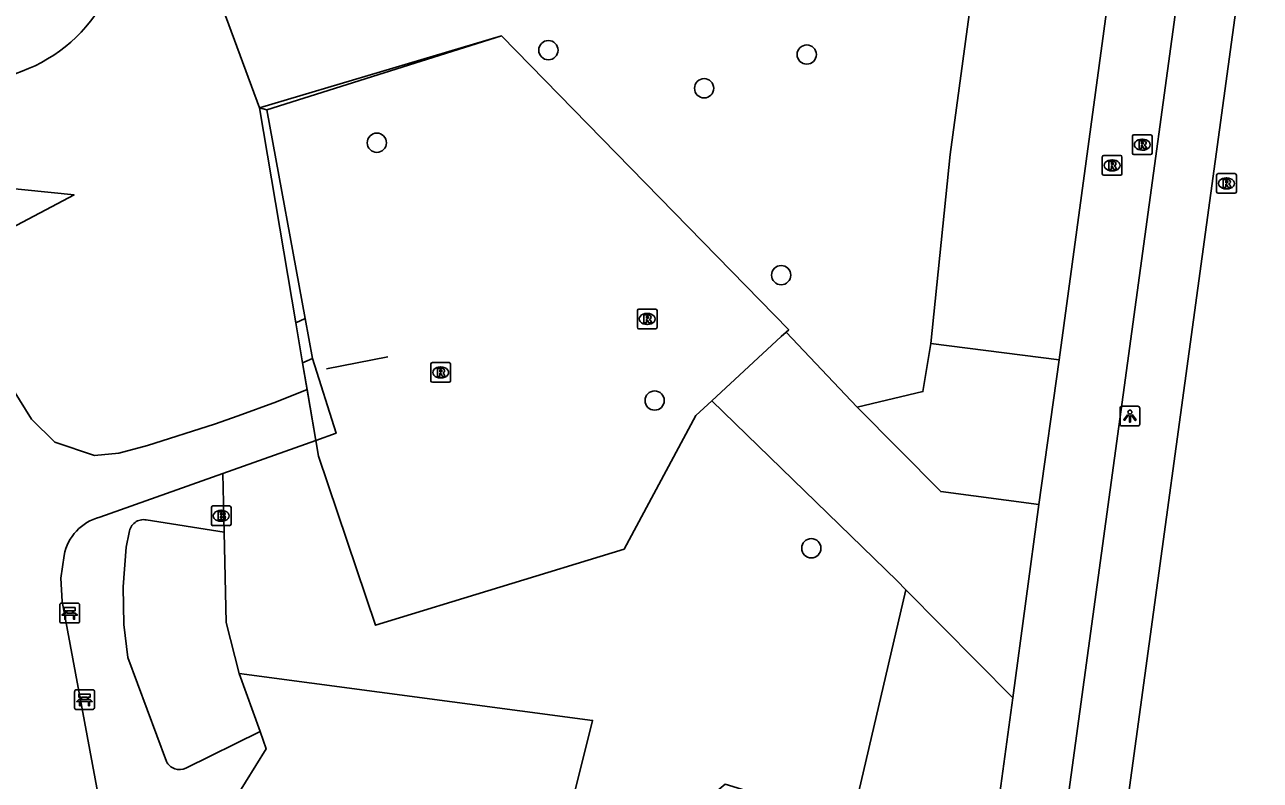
# Model space of a CAD drawing. Extents: x 161402 to 161933, y 381650 to 382313.
# Drawn here: x 161707.3 to 161770, y 382001.8 to 382040.1 of the extents above; entities that cross this region are included whole.
import ezdxf

# ---------------------------------------------------------------- set-up
doc = ezdxf.new("R2010")
doc.units = 0
for name, color, linetype in [('IMGEO_Bank', 7, 'Continuous'), ('IMGEO_Boom', 7, 'Continuous'), ('IMGEO_Brandkraan', 7, 'Continuous'), ('IMGEO_Groenvoorziening', 7, 'Continuous'), ('IMGEO_Hek', 7, 'Continuous'), ('IMGEO_Lichtpunt', 7, 'Continuous'), ('IMGEO_Lijnafwatering', 7, 'Continuous'), ('IMGEO_Loofbos', 7, 'Continuous'), ('IMGEO_Rijbaan_lokaal_open', 7, 'Continuous'), ('IMGEO_Rioolput', 7, 'Continuous'), ('IMGEO_Voetpad_gesloten', 7, 'Continuous'), ('IMGEO_Voetpad_halfverhard', 7, 'Continuous'), ('IMGEO_Voetpad_open', 7, 'Continuous')]:
    doc.layers.add(name, color=color, linetype=linetype)

msp = doc.modelspace()

# ---------------------------------------------------------------- linework, layer by layer
at = {"layer": 'IMGEO_Bank'}
for p, q in [((161709.075, 382009.835), (161709.075, 382010.676)), ((161709.075, 382010.676), (161709.075, 382009.835)), ((161709.15, 382010.76), (161709.991, 382010.76)), ((161709.991, 382010.76), (161709.15, 382010.76)), ((161710.075, 382010.685), (161710.075, 382009.844)), ((161710.075, 382009.844), (161710.075, 382010.685)), ((161709.772, 382010.158), (161709.379, 382010.158)), ((161709.384, 382010.266), (161709.384, 382010.372)), ((161709.428, 382010.372), (161709.428, 382010.266)), ((161709.716, 382010.378), (161709.434, 382010.378)), ((161709.434, 382010.26), (161709.716, 382010.26)), ((161709.722, 382010.266), (161709.722, 382010.372)), ((161709.766, 382010.372), (161709.766, 382010.266)), ((161710, 382009.76), (161709.159, 382009.76)), ((161709.159, 382009.76), (161710, 382009.76)), ((161709.83, 382005.447), (161709.83, 382006.288)), ((161709.83, 382006.288), (161709.83, 382005.447)), ((161709.905, 382006.372), (161710.746, 382006.372)), ((161710.746, 382006.372), (161709.905, 382006.372)), ((161710.83, 382006.297), (161710.83, 382005.456)), ((161710.83, 382005.456), (161710.83, 382006.297)), ((161710.527, 382005.77), (161710.134, 382005.77)), ((161710.139, 382005.878), (161710.139, 382005.984)), ((161710.183, 382005.984), (161710.183, 382005.878)), ((161710.471, 382005.99), (161710.189, 382005.99)), ((161710.189, 382005.872), (161710.471, 382005.872)), ((161710.477, 382005.878), (161710.477, 382005.984)), ((161710.521, 382005.984), (161710.521, 382005.878)), ((161710.755, 382005.372), (161709.914, 382005.372)), ((161709.914, 382005.372), (161710.755, 382005.372))]:
    msp.add_line(p, q, dxfattribs=at)
for points in [[(161709.322, 382010.158), (161709.18, 382010.158), (161709.292, 382010.26), (161709.378, 382010.26)], [(161709.378, 382010.378), (161709.292, 382010.378), (161709.292, 382010.539), (161709.855, 382010.539), (161709.855, 382010.378), (161709.772, 382010.378)], [(161709.372, 382010.151), (161709.372, 382009.944), (161709.329, 382009.944), (161709.329, 382010.151)], [(161709.772, 382010.26), (161709.855, 382010.26), (161709.967, 382010.158), (161709.828, 382010.158)], [(161709.822, 382010.151), (161709.822, 382009.944), (161709.778, 382009.944), (161709.778, 382010.151)], [(161710.077, 382005.77), (161709.935, 382005.77), (161710.047, 382005.872), (161710.133, 382005.872)], [(161710.133, 382005.99), (161710.047, 382005.99), (161710.047, 382006.151), (161710.61, 382006.151), (161710.61, 382005.99), (161710.527, 382005.99)], [(161710.127, 382005.763), (161710.127, 382005.556), (161710.084, 382005.556), (161710.084, 382005.763)], [(161710.527, 382005.872), (161710.61, 382005.872), (161710.722, 382005.77), (161710.583, 382005.77)], [(161710.577, 382005.763), (161710.577, 382005.556), (161710.533, 382005.556), (161710.533, 382005.763)]]:
    msp.add_lwpolyline(points, dxfattribs=at)
for centre, radius, start, end in [((161709.153, 382010.682), 0.0779, 92.4484, 184.28452), ((161709.153, 382010.682), 0.0779, 92.4484, 184.28452), ((161709.997, 382010.682), 0.0779, 2.4484, 94.28452), ((161709.997, 382010.682), 0.0779, 2.4484, 94.28452), ((161709.322, 382010.151), 0.00671, 2.89567, 87.10433), ((161709.379, 382010.151), 0.00671, 92.89567, 177.10433), ((161709.377, 382010.371), 0.00671, 2.89567, 87.10433), ((161709.377, 382010.267), 0.00671, 272.89567, 357.10433), ((161709.434, 382010.371), 0.00671, 92.89567, 177.10433), ((161709.434, 382010.267), 0.00671, 182.89567, 267.10433), ((161709.716, 382010.371), 0.00671, 2.89567, 87.10433), ((161709.716, 382010.267), 0.00671, 272.89567, 357.10433), ((161709.773, 382010.371), 0.00671, 92.89567, 177.10433), ((161709.773, 382010.267), 0.00671, 182.89567, 267.10433), ((161709.771, 382010.151), 0.00671, 2.89567, 87.10433), ((161709.828, 382010.151), 0.00671, 92.89567, 177.10433), ((161709.153, 382009.838), 0.0779, 182.4484, 274.28452), ((161709.153, 382009.838), 0.0779, 182.4484, 274.28452), ((161709.997, 382009.838), 0.0779, 272.4484, 4.28452), ((161709.997, 382009.838), 0.0779, 272.4484, 4.28452), ((161709.908, 382006.294), 0.0779, 92.4484, 184.28452), ((161709.908, 382006.294), 0.0779, 92.4484, 184.28452), ((161710.752, 382006.294), 0.0779, 2.4484, 94.28452), ((161710.752, 382006.294), 0.0779, 2.4484, 94.28452), ((161710.077, 382005.763), 0.00671, 2.89567, 87.10433), ((161710.134, 382005.763), 0.00671, 92.89567, 177.10433), ((161710.132, 382005.983), 0.00671, 2.89567, 87.10433), ((161710.132, 382005.879), 0.00671, 272.89567, 357.10433), ((161710.189, 382005.983), 0.00671, 92.89567, 177.10433), ((161710.189, 382005.879), 0.00671, 182.89567, 267.10433), ((161710.471, 382005.983), 0.00671, 2.89567, 87.10433), ((161710.471, 382005.879), 0.00671, 272.89567, 357.10433), ((161710.528, 382005.983), 0.00671, 92.89567, 177.10433), ((161710.528, 382005.879), 0.00671, 182.89567, 267.10433), ((161710.526, 382005.763), 0.00671, 2.89567, 87.10433), ((161710.583, 382005.763), 0.00671, 92.89567, 177.10433), ((161709.908, 382005.45), 0.0779, 182.4484, 274.28452), ((161709.908, 382005.45), 0.0779, 182.4484, 274.28452), ((161710.752, 382005.45), 0.0779, 272.4484, 4.28452), ((161710.752, 382005.45), 0.0779, 272.4484, 4.28452)]:
    msp.add_arc(centre, radius, start, end, dxfattribs=at)
at = {"layer": 'IMGEO_Boom'}
for centre in [(161733.873, 382038.811), (161746.986, 382038.589), (161741.776, 382036.878), (161725.165, 382034.115), (161745.687, 382027.401), (161739.265, 382021.039), (161747.217, 382013.546)]:
    msp.add_circle(centre, 0.489, dxfattribs=at)
at = {"layer": 'IMGEO_Brandkraan'}
for p, q in [((161716.842, 382015.693), (161717.694, 382015.693)), ((161716.767, 382014.767), (161716.767, 382015.619)), ((161717.255, 382015.473), (161717.28, 382015.473)), ((161717.768, 382015.619), (161717.768, 382014.767)), ((161717.694, 382014.693), (161716.842, 382014.693)), ((161717.278, 382014.913), (161717.253, 382014.913))]:
    msp.add_line(p, q, dxfattribs=at)
for points in [[(161716.842, 382015.693), (161717.694, 382015.693)], [(161716.767, 382014.767), (161716.767, 382015.619)], [(161717.115, 382015.393), (161717.115, 382014.993), (161717.328, 382014.993)], [(161717.346, 382015.393), (161717.115, 382015.393)], [(161717.294, 382015.312), (161717.24, 382015.312), (161717.24, 382015.236)], [(161717.24, 382015.236), (161717.293, 382015.236)], [(161717.302, 382015.16), (161717.24, 382015.16), (161717.24, 382015.079)], [(161717.24, 382015.079), (161717.302, 382015.079)], [(161717.768, 382015.619), (161717.768, 382014.767)], [(161717.694, 382014.693), (161716.842, 382014.693)]]:
    msp.add_lwpolyline(points, dxfattribs=at)
for centre, radius, start, end in [((161716.844, 382015.617), 0.0765, 91.55205, 178.44795), ((161716.844, 382015.617), 0.0765, 91.55205, 178.44795), ((161717.692, 382015.617), 0.0765, 1.55205, 88.44795), ((161717.692, 382015.617), 0.0765, 1.55205, 88.44795), ((161717.295, 382015.274), 0.0379, 267.82845, 90.93552), ((161717.303, 382015.119), 0.0404, 269.87594, 90.50774), ((161717.35, 382015.248), 0.145, 59.4692, 91.53667), ((161717.375, 382015.295), 0.0922, 285.51372, 58.15012), ((161717.38, 382015.103), 0.105, 301.31148, 78.98903), ((161716.844, 382014.769), 0.0765, 181.55205, 268.44795), ((161716.844, 382014.769), 0.0765, 181.55205, 268.44795), ((161717.334, 382015.244), 0.251, 268.66757, 293.53466), ((161717.692, 382014.769), 0.0765, 271.55205, 358.44795), ((161717.692, 382014.769), 0.0765, 271.55205, 358.44795)]:
    msp.add_arc(centre, radius, start, end, dxfattribs=at)
for centre, major_axis, ratio, start_param, end_param in [((161717.254, 382015.193), (-0.387, 0.002), 0.722429, 4.712389, 7.853982), ((161717.279, 382015.193), (-0.39, 0.002), 0.717154, 1.570796, 4.712389)]:
    msp.add_ellipse(centre, major_axis=major_axis, ratio=ratio, start_param=start_param, end_param=end_param, dxfattribs=at)
at = {"layer": 'IMGEO_Groenvoorziening'}
for points in [[(161719.204, 382035.879), (161721.051, 382024.982)], [(161721.536, 382025.194), (161719.579, 382035.781)], [(161703.279, 382032.134), (161709.804, 382031.472), (161706.313, 382029.629), (161704.513, 382028.679)], [(161721.051, 382024.982), (161721.536, 382025.194)], [(161721.536, 382025.194), (161721.909, 382023.174)], [(161721.395, 382022.949), (161721.051, 382024.982)], [(161742.168, 382021.033), (161741.357, 382020.287), (161737.717, 382013.493), (161725.09, 382009.642), (161722.198, 382018.211), (161722.062, 382019.014)], [(161752.007, 382011.44), (161749.264, 381999.612), (161742.845, 382001.573), (161740.844, 381999.927), (161740.748, 381996.108), (161746.467, 381993.537), (161748.45, 381991.402), (161747.827, 381985.564), (161748.917, 381980.449), (161750.906, 381973.96)], [(161718.179, 382007.189), (161736.116, 382004.816), (161734.916, 382000), (161731.339, 381985.657)]]:
    msp.add_lwpolyline(points, dxfattribs=at)
msp.add_arc((161704.291, 382045.325), 8.11, 256.68131, 340.05977, dxfattribs=at)
at = {"layer": 'IMGEO_Hek'}
for points in [[(161721.051, 382024.982), (161719.204, 382035.879), (161731.49, 382039.538)], [(161731.49, 382039.538), (161746.072, 382024.628), (161745.944, 382024.51), (161745.694, 382024.281)], [(161721.395, 382022.949), (161721.051, 382024.982)], [(161745.694, 382024.281), (161742.168, 382021.033)], [(161722.062, 382019.014), (161721.395, 382022.949)], [(161742.168, 382021.033), (161741.357, 382020.287), (161737.717, 382013.493), (161725.09, 382009.642)], [(161725.09, 382009.642), (161722.198, 382018.211), (161722.062, 382019.014)]]:
    msp.add_lwpolyline(points, dxfattribs=at)
at = {"layer": 'IMGEO_Lichtpunt'}
for p, q in [((161763.79, 382020.749), (161762.982, 382020.749)), ((161763.79, 382020.749), (161762.982, 382020.749)), ((161762.888, 382020.654), (161762.888, 382019.847)), ((161762.888, 382020.654), (161762.888, 382019.847)), ((161763.884, 382019.847), (161763.884, 382020.654)), ((161763.884, 382019.847), (161763.884, 382020.654)), ((161762.982, 382019.753), (161763.79, 382019.753)), ((161762.982, 382019.753), (161763.79, 382019.753))]:
    msp.add_line(p, q, dxfattribs=at)
for points in [[(161763.262, 382020.318), (161763.301, 382020.29), (161763.113, 382020.028), (161763.075, 382020.055), (161763.262, 382020.318)], [(161763.364, 382020.27), (161763.411, 382020.27), (161763.411, 382019.948), (161763.364, 382019.948), (161763.364, 382020.27)], [(161763.474, 382020.29), (161763.512, 382020.317), (161763.699, 382020.055), (161763.66, 382020.027), (161763.474, 382020.29)]]:
    msp.add_lwpolyline(points, dxfattribs=at)
msp.add_circle((161763.387, 382020.452), 0.0994, dxfattribs=at)
for centre, start, end in [((161762.982, 382020.654), 90, 180), ((161762.982, 382020.654), 90, 180), ((161763.79, 382020.654), 0, 90), ((161763.79, 382020.654), 0, 90), ((161762.982, 382019.847), 180, 270), ((161762.982, 382019.847), 180, 270), ((161763.79, 382019.847), 270, 0), ((161763.79, 382019.847), 270, 360)]:
    msp.add_arc(centre, 0.0946, start, end, dxfattribs=at)
at = {"layer": 'IMGEO_Lijnafwatering'}
msp.add_lwpolyline([(161725.731, 382023.263), (161722.607, 382022.656)], dxfattribs=at)
at = {"layer": 'IMGEO_Loofbos'}
for points in [[(161753.288, 382023.926), (161754.267, 382033.516), (161756.012, 382046.374), (161756.757, 382057.995), (161756.164, 382060.542), (161756.706, 382064.555), (161757.406, 382069.298), (161755.857, 382072.012)], [(161700.3, 382053.236), (161701.361, 382055.215), (161704.088, 382055.453), (161706.987, 382055.112), (161709.952, 382054.255), (161712.817, 382053.203), (161719.204, 382035.879)], [(161719.579, 382035.781), (161731.49, 382039.538), (161746.072, 382024.628), (161745.944, 382024.51)], [(161719.579, 382035.781), (161719.204, 382035.879)]]:
    msp.add_lwpolyline(points, dxfattribs=at)
at = {"layer": 'IMGEO_Rijbaan_lokaal_open'}
for points in [[(161769.695, 382069.904), (161759.969, 381998.846), (161759.49, 381995.39), (161759.283, 381993.653)], [(161759.804, 382023.11), (161762.302, 382041.53)], [(161742.168, 382021.033), (161745.694, 382024.281), (161745.944, 382024.51)], [(161745.944, 382024.51), (161749.539, 382020.701)], [(161758.766, 382015.767), (161759.804, 382023.11)], [(161752.007, 382011.44), (161751.575, 382011.903), (161742.168, 382021.033)], [(161749.539, 382020.701), (161753.788, 382016.422), (161758.766, 382015.767)], [(161758.766, 382015.767), (161757.438, 382005.955)], [(161757.438, 382005.955), (161752.007, 382011.44)], [(161756.786, 382001.123), (161757.438, 382005.955)]]:
    msp.add_lwpolyline(points, dxfattribs=at)
at = {"layer": 'IMGEO_Rioolput'}
for p, q in [((161763.586, 382034.517), (161764.438, 382034.517)), ((161763.511, 382033.591), (161763.511, 382034.443)), ((161763.999, 382034.297), (161764.024, 382034.297)), ((161764.512, 382034.443), (161764.512, 382033.591)), ((161761.983, 382032.54), (161761.983, 382033.392)), ((161762.058, 382033.466), (161762.91, 382033.466)), ((161762.471, 382033.246), (161762.496, 382033.246)), ((161762.984, 382033.392), (161762.984, 382032.54)), ((161764.438, 382033.517), (161763.586, 382033.517)), ((161764.022, 382033.737), (161763.997, 382033.737)), ((161762.494, 382032.686), (161762.469, 382032.686)), ((161762.91, 382032.466), (161762.058, 382032.466)), ((161767.788, 382031.625), (161767.788, 382032.477)), ((161767.863, 382032.551), (161768.715, 382032.551)), ((161768.276, 382032.331), (161768.301, 382032.331)), ((161768.789, 382032.477), (161768.789, 382031.625)), ((161768.715, 382031.551), (161767.863, 382031.551)), ((161768.299, 382031.771), (161768.274, 382031.771)), ((161738.387, 382024.753), (161738.387, 382025.605)), ((161738.462, 382025.679), (161739.314, 382025.679)), ((161738.875, 382025.459), (161738.9, 382025.459)), ((161739.388, 382025.605), (161739.388, 382024.753)), ((161739.314, 382024.679), (161738.462, 382024.679)), ((161738.898, 382024.899), (161738.873, 382024.899)), ((161727.908, 382022.038), (161727.908, 382022.89)), ((161727.983, 382022.964), (161728.835, 382022.964)), ((161728.396, 382022.744), (161728.421, 382022.744)), ((161728.909, 382022.89), (161728.909, 382022.038)), ((161728.835, 382021.964), (161727.983, 382021.964)), ((161728.419, 382022.184), (161728.394, 382022.184))]:
    msp.add_line(p, q, dxfattribs=at)
for points in [[(161763.586, 382034.517), (161764.438, 382034.517)], [(161763.511, 382033.591), (161763.511, 382034.443)], [(161764.1, 382034.215), (161763.848, 382034.217), (161763.848, 382033.817)], [(161763.848, 382033.817), (161763.972, 382033.817), (161763.972, 382033.979), (161763.983, 382033.979)], [(161764.026, 382034.136), (161763.972, 382034.136), (161763.972, 382034.055)], [(161763.972, 382034.055), (161764.024, 382034.055)], [(161764.03, 382033.95), (161764.101, 382033.817), (161764.241, 382033.817), (161764.176, 382033.943)], [(161764.512, 382034.443), (161764.512, 382033.591)], [(161761.983, 382032.54), (161761.983, 382033.392)], [(161762.058, 382033.466), (161762.91, 382033.466)], [(161762.984, 382033.392), (161762.984, 382032.54)], [(161764.438, 382033.517), (161763.586, 382033.517)], [(161762.572, 382033.164), (161762.32, 382033.166), (161762.32, 382032.766)], [(161762.32, 382032.766), (161762.444, 382032.766), (161762.444, 382032.928), (161762.455, 382032.928)], [(161762.498, 382033.085), (161762.444, 382033.085), (161762.444, 382033.004)], [(161762.444, 382033.004), (161762.496, 382033.004)], [(161762.502, 382032.899), (161762.573, 382032.766), (161762.713, 382032.766), (161762.648, 382032.892)], [(161762.91, 382032.466), (161762.058, 382032.466)], [(161767.788, 382031.625), (161767.788, 382032.477)], [(161767.863, 382032.551), (161768.715, 382032.551)], [(161768.377, 382032.249), (161768.125, 382032.251), (161768.125, 382031.851)], [(161768.125, 382031.851), (161768.249, 382031.851), (161768.249, 382032.013), (161768.26, 382032.013)], [(161768.303, 382032.17), (161768.249, 382032.17), (161768.249, 382032.089)], [(161768.249, 382032.089), (161768.301, 382032.089)], [(161768.307, 382031.984), (161768.378, 382031.851), (161768.518, 382031.851), (161768.453, 382031.977)], [(161768.789, 382032.477), (161768.789, 382031.625)], [(161768.715, 382031.551), (161767.863, 382031.551)], [(161738.387, 382024.753), (161738.387, 382025.605)], [(161738.462, 382025.679), (161739.314, 382025.679)], [(161738.976, 382025.377), (161738.724, 382025.379), (161738.724, 382024.979)], [(161738.724, 382024.979), (161738.848, 382024.979), (161738.848, 382025.141), (161738.859, 382025.141)], [(161738.902, 382025.298), (161738.848, 382025.298), (161738.848, 382025.217)], [(161738.848, 382025.217), (161738.9, 382025.217)], [(161738.906, 382025.112), (161738.977, 382024.979), (161739.117, 382024.979), (161739.052, 382025.105)], [(161739.388, 382025.605), (161739.388, 382024.753)], [(161739.314, 382024.679), (161738.462, 382024.679)], [(161727.908, 382022.038), (161727.908, 382022.89)], [(161727.983, 382022.964), (161728.835, 382022.964)], [(161728.497, 382022.662), (161728.245, 382022.664), (161728.245, 382022.264)], [(161728.423, 382022.583), (161728.369, 382022.583), (161728.369, 382022.502)], [(161728.909, 382022.89), (161728.909, 382022.038)], [(161728.835, 382021.964), (161727.983, 382021.964)], [(161728.245, 382022.264), (161728.369, 382022.264), (161728.369, 382022.426), (161728.38, 382022.426)], [(161728.369, 382022.502), (161728.421, 382022.502)], [(161728.427, 382022.397), (161728.498, 382022.264), (161728.638, 382022.264), (161728.573, 382022.39)]]:
    msp.add_lwpolyline(points, dxfattribs=at)
for centre, radius, start, end in [((161763.588, 382034.441), 0.0765, 91.55205, 178.44795), ((161763.588, 382034.441), 0.0765, 91.55205, 178.44795), ((161764.436, 382034.441), 0.0765, 1.55205, 88.44795), ((161764.436, 382034.441), 0.0765, 1.55205, 88.44795), ((161763.982, 382033.926), 0.0533, 26.02933, 88.69889), ((161764.008, 382034.244), 0.19, 274.7715, 282.96867), ((161764.032, 382034.04), 0.0964, 77.00612, 93.18647), ((161764.046, 382034.097), 0.0378, 276.66336, 79.67722), ((161764.099, 382034.105), 0.109, 350.36119, 89.41601), ((161764.097, 382034.105), 0.112, 277.58423, 350.98172), ((161764.081, 382033.89), 0.108, 29.51342, 73.79051), ((161762.06, 382033.39), 0.0765, 91.55205, 178.44795), ((161762.06, 382033.39), 0.0765, 91.55205, 178.44795), ((161762.908, 382033.39), 0.0765, 1.55205, 88.44795), ((161762.908, 382033.39), 0.0765, 1.55205, 88.44795), ((161763.588, 382033.593), 0.0765, 181.55205, 268.44795), ((161763.588, 382033.593), 0.0765, 181.55205, 268.44795), ((161764.436, 382033.593), 0.0765, 271.55205, 358.44795), ((161764.436, 382033.593), 0.0765, 271.55205, 358.44795), ((161762.454, 382032.875), 0.0533, 26.02933, 88.69889), ((161762.48, 382033.193), 0.19, 274.7715, 282.96867), ((161762.504, 382032.989), 0.0964, 77.00612, 93.18647), ((161762.518, 382033.046), 0.0378, 276.66336, 79.67722), ((161762.571, 382033.054), 0.109, 350.36119, 89.41601), ((161762.569, 382033.054), 0.112, 277.58423, 350.98172), ((161762.553, 382032.839), 0.108, 29.51342, 73.79051), ((161762.06, 382032.542), 0.0765, 181.55205, 268.44795), ((161762.06, 382032.542), 0.0765, 181.55205, 268.44795), ((161762.908, 382032.542), 0.0765, 271.55205, 358.44795), ((161762.908, 382032.542), 0.0765, 271.55205, 358.44795), ((161767.865, 382032.475), 0.0765, 91.55205, 178.44795), ((161767.865, 382032.475), 0.0765, 91.55205, 178.44795), ((161768.259, 382031.96), 0.0533, 26.02933, 88.69889), ((161768.285, 382032.278), 0.19, 274.7715, 282.96867), ((161768.309, 382032.074), 0.0964, 77.00612, 93.18647), ((161768.323, 382032.131), 0.0378, 276.66336, 79.67722), ((161768.376, 382032.139), 0.109, 350.36119, 89.41601), ((161768.374, 382032.139), 0.112, 277.58423, 350.98172), ((161768.358, 382031.924), 0.108, 29.51342, 73.79051), ((161768.713, 382032.475), 0.0765, 1.55205, 88.44795), ((161768.713, 382032.475), 0.0765, 1.55205, 88.44795), ((161767.865, 382031.627), 0.0765, 181.55205, 268.44795), ((161767.865, 382031.627), 0.0765, 181.55205, 268.44795), ((161768.713, 382031.627), 0.0765, 271.55205, 358.44795), ((161768.713, 382031.627), 0.0765, 271.55205, 358.44795), ((161738.464, 382025.603), 0.0765, 91.55205, 178.44795), ((161738.464, 382025.603), 0.0765, 91.55205, 178.44795), ((161738.858, 382025.088), 0.0533, 26.02933, 88.69889), ((161738.884, 382025.406), 0.19, 274.7715, 282.96867), ((161738.908, 382025.202), 0.0964, 77.00612, 93.18647), ((161738.922, 382025.259), 0.0378, 276.66336, 79.67722), ((161738.975, 382025.267), 0.109, 350.36119, 89.41601), ((161738.973, 382025.267), 0.112, 277.58423, 350.98172), ((161738.957, 382025.052), 0.108, 29.51342, 73.79051), ((161739.312, 382025.603), 0.0765, 1.55205, 88.44795), ((161739.312, 382025.603), 0.0765, 1.55205, 88.44795), ((161738.464, 382024.755), 0.0765, 181.55205, 268.44795), ((161738.464, 382024.755), 0.0765, 181.55205, 268.44795), ((161739.312, 382024.755), 0.0765, 271.55205, 358.44795), ((161739.312, 382024.755), 0.0765, 271.55205, 358.44795), ((161727.985, 382022.888), 0.0765, 91.55205, 178.44795), ((161727.985, 382022.888), 0.0765, 91.55205, 178.44795), ((161728.429, 382022.487), 0.0964, 77.00612, 93.18647), ((161728.443, 382022.544), 0.0378, 276.66336, 79.67722), ((161728.496, 382022.552), 0.109, 350.36119, 89.41601), ((161728.833, 382022.888), 0.0765, 1.55205, 88.44795), ((161728.833, 382022.888), 0.0765, 1.55205, 88.44795), ((161727.985, 382022.04), 0.0765, 181.55205, 268.44795), ((161727.985, 382022.04), 0.0765, 181.55205, 268.44795), ((161728.379, 382022.373), 0.0533, 26.02933, 88.69889), ((161728.405, 382022.691), 0.19, 274.7715, 282.96867), ((161728.494, 382022.552), 0.112, 277.58423, 350.98172), ((161728.478, 382022.337), 0.108, 29.51342, 73.79051), ((161728.833, 382022.04), 0.0765, 271.55205, 358.44795), ((161728.833, 382022.04), 0.0765, 271.55205, 358.44795)]:
    msp.add_arc(centre, radius, start, end, dxfattribs=at)
for centre, major_axis, ratio, start_param, end_param in [((161763.998, 382034.017), (-0.387, 0.002), 0.722429, 4.712389, 7.853982), ((161764.023, 382034.017), (-0.39, 0.002), 0.717154, 1.570796, 4.712389), ((161762.47, 382032.966), (-0.387, 0.002), 0.722429, 4.712389, 7.853982), ((161762.495, 382032.966), (-0.39, 0.002), 0.717154, 1.570796, 4.712389), ((161768.275, 382032.051), (-0.387, 0.002), 0.722429, 4.712389, 7.853982), ((161768.3, 382032.051), (-0.39, 0.002), 0.717154, 1.570796, 4.712389), ((161738.874, 382025.179), (-0.387, 0.002), 0.722429, 4.712389, 7.853982), ((161738.899, 382025.179), (-0.39, 0.002), 0.717154, 1.570796, 4.712389), ((161728.395, 382022.464), (-0.387, 0.002), 0.722429, 4.712389, 7.853982), ((161728.42, 382022.464), (-0.39, 0.002), 0.717154, 1.570796, 4.712389)]:
    msp.add_ellipse(centre, major_axis=major_axis, ratio=ratio, start_param=start_param, end_param=end_param, dxfattribs=at)
at = {"layer": 'IMGEO_Voetpad_gesloten'}
for points in [[(161721.625, 382021.594), (161720.081, 382020.981), (161718.134, 382020.256), (161716.924, 382019.841), (161713.527, 382018.764), (161712.07, 382018.364), (161710.842, 382018.259), (161708.819, 382018.925), (161707.643, 382020.099), (161706.725, 382021.564), (161704.513, 382028.679)], [(161721.909, 382023.174), (161721.518, 382023.003), (161721.395, 382022.949)], [(161721.395, 382022.949), (161721.625, 382021.594)], [(161722.062, 382019.014), (161723.094, 382019.38), (161721.909, 382023.174)], [(161722.062, 382019.014), (161721.625, 382021.594)], [(161717.352, 382017.342), (161722.062, 382019.014)], [(161711.104, 382015.125), (161717.352, 382017.342)], [(161711.012, 382001.127), (161709.197, 382010.85), (161709.133, 382012.024), (161709.293, 382013.188)]]:
    msp.add_lwpolyline(points, dxfattribs=at)
msp.add_arc((161711.723, 382012.731), 2.472, 104.49489, 169.35599, dxfattribs=at)
at = {"layer": 'IMGEO_Voetpad_halfverhard'}
for points in [[(161717.424, 382014.356), (161717.524, 382009.787), (161718.179, 382007.189)], [(161719.241, 382004.245), (161718.179, 382007.189)]]:
    msp.add_lwpolyline(points, dxfattribs=at)
at = {"layer": 'IMGEO_Voetpad_open'}
for points in [[(161761.87, 381990.395), (161762.821, 381997.456), (161773.703, 382076.916)], [(161749.539, 382020.701), (161752.877, 382021.496), (161753.288, 382023.926)], [(161759.804, 382023.11), (161753.288, 382023.926)], [(161717.352, 382017.342), (161717.424, 382014.356)], [(161717.424, 382014.356), (161713.459, 382014.986)], [(161712.602, 382014.352), (161712.452, 382013.606), (161712.286, 382011.592), (161712.32, 382009.676), (161712.53, 382008.014), (161714.486, 382002.735)], [(161715.473, 382002.394), (161719.241, 382004.245)], [(161715.703, 381997.199), (161717.451, 382000), (161719.556, 382003.373), (161719.241, 382004.245)]]:
    msp.add_lwpolyline(points, dxfattribs=at)
for centre, radius, start, end in [((161713.327, 382014.268), 0.73, 79.57586, 173.41147), ((161715.146, 382003.048), 0.731, 205.34174, 296.53908)]:
    msp.add_arc(centre, radius, start, end, dxfattribs=at)

doc.saveas('drawing.dxf')
